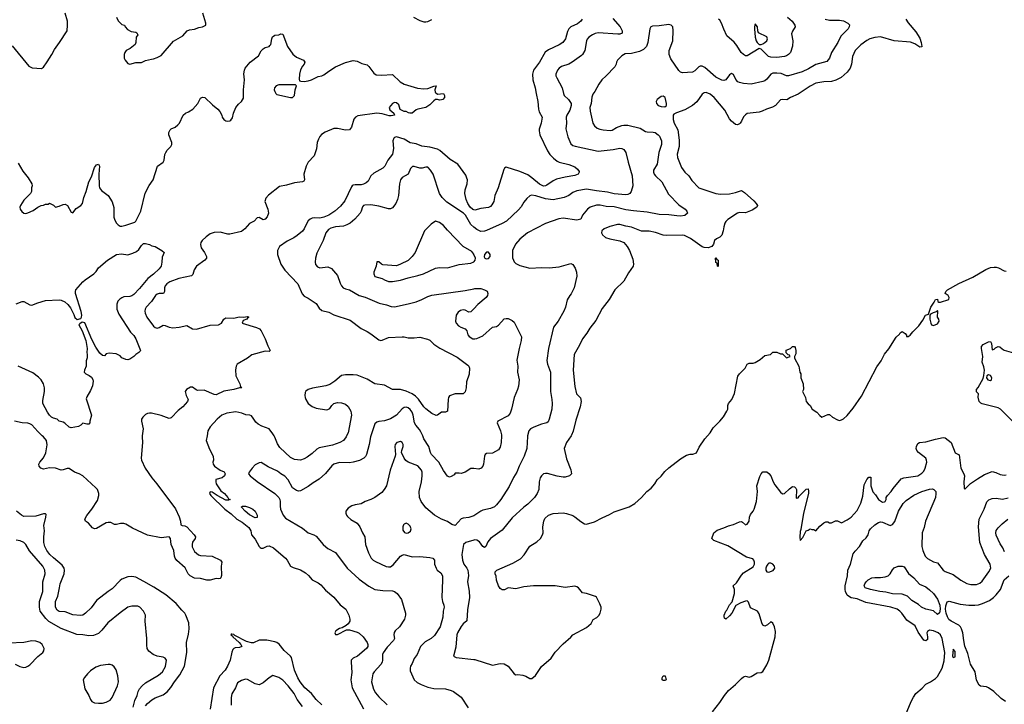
# Model space of a CAD drawing. Header units: inches. Extents: x 1678809 to 1859548, y 384609 to 522868.
# Tile 285 of 386: x 1785366 to 1795412, y 417260 to 424244. Entities that reach past the tile are written whole.
import ezdxf

# ---------------------------------------------------------------- set-up
doc = ezdxf.new("R2010")
doc.units = ezdxf.units.IN
doc.header["$MEASUREMENT"] = 0
for name, color, linetype in [('B7481', 7, 'Continuous'), ('B7482', 7, 'Continuous'), ('B7491', 7, 'Continuous'), ('B7492', 7, 'Continuous')]:
    doc.layers.add(name, color=color, linetype=linetype)

msp = doc.modelspace()

# ---------------------------------------------------------------- linework, layer by layer
at = {"layer": 'B7481', "color": 5}
for points, elevation in [([(1786616, 420000), (1786615, 419990), (1786619, 419930), (1786607, 419770), (1786610, 419750), (1786646, 419670), (1786716, 419570), (1786767, 419510), (1786955, 419255), (1786994, 419174), (1787007, 419130), (1787012, 419092), (1787023, 419083), (1787050, 419082), (1787071, 419071), (1787147, 418990), (1787159, 418970), (1787157, 418950), (1787130, 418915), (1787125, 418890), (1787127, 418867), (1787150, 418819), (1787190, 418785), (1787210, 418779), (1787330, 418770), (1787416, 418730), (1787427, 418710), (1787421, 418670), (1787426, 418574), (1787418, 418550), (1787410, 418542), (1787390, 418539), (1787370, 418544), (1787310, 418526), (1787275, 418525), (1787210, 418542), (1787150, 418548), (1787104, 418570), (1787085, 418590), (1787053, 418653), (1786970, 418727), (1786952, 418750), (1786944, 418770), (1786939, 418830), (1786912, 418892), (1786904, 418950), (1786890, 418967), (1786810, 418960), (1786670, 418986), (1786516, 419056), (1786450, 419099), (1786430, 419105), (1786395, 419105), (1786353, 419093), (1786333, 419093), (1786295, 419115), (1786270, 419115), (1786250, 419110), (1786150, 419055), (1786130, 419052), (1786110, 419061), (1786069, 419109), (1786037, 419130), (1786030, 419150), (1786050, 419187), (1786103, 419250), (1786159, 419341), (1786173, 419390), (1786172, 419412), (1786159, 419450), (1786143, 419470), (1786010, 419591), (1785973, 419613), (1785927, 419630), (1785870, 419665), (1785850, 419665), (1785810, 419651), (1785790, 419650), (1785730, 419670), (1785670, 419674), (1785610, 419659), (1785582, 419670), (1785566, 419690), (1785561, 419710), (1785570, 419730), (1785610, 419775), (1785633, 419827), (1785648, 419908), (1785640, 419950), (1785609, 419989), (1785597, 420000)], 280), ([(1787278, 420000), (1787269, 419950), (1787303, 419863), (1787340, 419790), (1787343, 419750), (1787338, 419730), (1787339, 419710), (1787354, 419690), (1787410, 419650), (1787452, 419632), (1787463, 419610), (1787457, 419590), (1787431, 419569), (1787368, 419552), (1787366, 419530), (1787372, 419510), (1787419, 419439), (1787455, 419410), (1787491, 419370), (1787497, 419357), (1787512, 419348), (1787498, 419342), (1787470, 419344), (1787382, 419390), (1787330, 419424), (1787310, 419428), (1787303, 419410), (1787317, 419390), (1787458, 419250), (1787523, 419203), (1787583, 419150), (1787637, 419117), (1787704, 419064), (1787723, 419030), (1787730, 418988), (1787770, 418945), (1787810, 418871), (1787821, 418861), (1787830, 418854), (1787850, 418854), (1787890, 418874), (1787910, 418877), (1787955, 418855), (1788078, 418750), (1788096, 418730), (1788128, 418670), (1788156, 418656), (1788230, 418633), (1788283, 418603), (1788313, 418573), (1788349, 418529), (1788410, 418501), (1788438, 418478), (1788486, 418426), (1788572, 418352), (1788636, 418276), (1788694, 418230), (1788726, 418170), (1788734, 418130), (1788733, 418107), (1788718, 418082), (1788697, 418063), (1788658, 418042), (1788630, 418033), (1788592, 418010), (1788583, 417990), (1788590, 417972), (1788610, 417971), (1788701, 418019), (1788730, 418021), (1788810, 417997), (1788830, 417985), (1788870, 417948), (1788912, 417890), (1788918, 417870), (1788917, 417850), (1788904, 417830), (1788814, 417750), (1788768, 417730), (1788749, 417711), (1788747, 417690), (1788754, 417586), (1788746, 417510), (1788760, 417430), (1788873, 417213)], 320), ([(1788950, 420000), (1788947, 419990), (1788932, 419910), (1788904, 419810), (1788893, 419787), (1788877, 419770), (1788834, 419746), (1788770, 419730), (1788730, 419725), (1788630, 419727), (1788570, 419711), (1788550, 419694), (1788486, 419614), (1788423, 419557), (1788361, 419519), (1788310, 419481), (1788230, 419437), (1788210, 419435), (1788190, 419440), (1788150, 419469), (1788107, 419550), (1788070, 419588), (1788030, 419610), (1787997, 419637), (1787902, 419682), (1787830, 419726), (1787810, 419724), (1787770, 419702), (1787737, 419670), (1787707, 419630), (1787702, 419610), (1787718, 419590), (1787790, 419532), (1787971, 419410), (1788009, 419369), (1788021, 419350), (1788025, 419330), (1788023, 419283), (1788027, 419250), (1788055, 419190), (1788079, 419159), (1788250, 419056), (1788308, 419010), (1788369, 418989), (1788390, 418974), (1788462, 418890), (1788490, 418865), (1788510, 418850), (1788590, 418810), (1788709, 418649), (1788830, 418538), (1788930, 418465), (1788990, 418432), (1789070, 418422), (1789170, 418417), (1789190, 418411), (1789218, 418390), (1789263, 418330), (1789304, 418190), (1789304, 418170), (1789292, 418128), (1789243, 418050), (1789196, 418010), (1789187, 417993), (1789184, 417970), (1789189, 417930), (1789181, 417910), (1789117, 417843), (1789074, 417786), (1789069, 417770), (1789068, 417710), (1789063, 417690), (1789050, 417668), (1788982, 417590), (1788969, 417570), (1788957, 417490), (1788975, 417415), (1788998, 417378), (1789030, 417338), (1789115, 417255)], 340), ([(1788702, 420000), (1788697, 419990), (1788669, 419951), (1788634, 419930), (1788557, 419903), (1788422, 419878), (1788397, 419863), (1788350, 419820), (1788299, 419781), (1788270, 419765), (1788230, 419751), (1788170, 419759), (1788130, 419778), (1788021, 419881), (1787998, 419918), (1787970, 419986), (1787962, 420000)], 320), ([(1790000, 419184), (1789950, 419166), (1789890, 419160), (1789870, 419153), (1789810, 419085), (1789774, 419094), (1789730, 419126), (1789670, 419150), (1789598, 419190), (1789510, 419266), (1789462, 419330), (1789444, 419370), (1789443, 419430), (1789466, 419530), (1789472, 419590), (1789471, 419630), (1789465, 419650), (1789430, 419694), (1789330, 419730), (1789307, 419747), (1789288, 419770), (1789263, 419830), (1789265, 419850), (1789280, 419890), (1789280, 419910), (1789270, 419930), (1789250, 419941), (1789215, 419930), (1789198, 419910), (1789194, 419890), (1789202, 419810), (1789198, 419790), (1789145, 419650), (1789110, 419490), (1789086, 419450), (1789060, 419420), (1788990, 419370), (1788950, 419350), (1788891, 419329), (1788850, 419306), (1788790, 419296), (1788756, 419284), (1788719, 419261), (1788694, 419230), (1788693, 419210), (1788699, 419190), (1788710, 419175), (1788744, 419144), (1788810, 419108), (1788838, 419070), (1788863, 419010), (1788887, 418970), (1788895, 418890), (1788924, 418804), (1788952, 418752), (1788972, 418732), (1788997, 418717), (1789105, 418665), (1789130, 418661), (1789150, 418664), (1789177, 418683), (1789253, 418770), (1789270, 418782), (1789290, 418787), (1789370, 418764), (1789450, 418768), (1789550, 418759), (1789582, 418750), (1789597, 418730), (1789599, 418690), (1789614, 418650), (1789626, 418630), (1789663, 418603), (1789680, 418570), (1789681, 418530), (1789672, 418350), (1789679, 418310), (1789693, 418273), (1789696, 418250), (1789686, 418210), (1789682, 418150), (1789656, 418050), (1789599, 417961), (1789565, 417930), (1789502, 417898), (1789457, 417850), (1789422, 417770), (1789391, 417729), (1789370, 417677), (1789353, 417650), (1789349, 417630), (1789350, 417602), (1789391, 417510), (1789423, 417483), (1789462, 417462), (1789530, 417436), (1789590, 417422), (1789710, 417418), (1789770, 417402), (1789792, 417392), (1789872, 417332), (1789943, 417223)], 360), ([(1790000, 419666), (1789990, 419667), (1789970, 419665), (1789910, 419629), (1789870, 419614), (1789850, 419619), (1789810, 419618), (1789798, 419602), (1789770, 419583), (1789750, 419579), (1789730, 419589), (1789690, 419647), (1789642, 419730), (1789568, 419810), (1789557, 419830), (1789540, 419890), (1789491, 419970), (1789478, 420000)], 340), ([(1786650, 417244), (1786670, 417270), (1786715, 417305), (1786750, 417325), (1786830, 417356), (1786870, 417389), (1786908, 417432), (1786945, 417490), (1787000, 417560), (1787048, 417650), (1787071, 417789), (1787067, 417890), (1787090, 417976), (1787097, 418030), (1787093, 418090), (1787063, 418170), (1787051, 418191), (1787019, 418219), (1786962, 418290), (1786857, 418377), (1786736, 418456), (1786633, 418513), (1786550, 418556), (1786510, 418565), (1786470, 418560), (1786410, 418536), (1786390, 418523), (1786310, 418438), (1786268, 418412), (1786150, 418320), (1786097, 418243), (1786039, 418190), (1786010, 418169), (1785985, 418165), (1785910, 418173), (1785830, 418202), (1785770, 418206), (1785750, 418220), (1785733, 418250), (1785730, 418290), (1785733, 418310), (1785756, 418364), (1785774, 418450), (1785778, 418490), (1785820, 418590), (1785825, 418630), (1785819, 418650), (1785798, 418678), (1785710, 418753), (1785674, 418790), (1785642, 418830), (1785622, 418870), (1785614, 418910), (1785614, 418970), (1785620, 419030), (1785614, 419086), (1785634, 419170), (1785635, 419195), (1785630, 419204), (1785610, 419204), (1785530, 419180), (1785410, 419176), (1785384, 419190), (1785333, 419230)], 320), ([(1786525, 417230), (1786541, 417299), (1786565, 417350), (1786576, 417390), (1786590, 417417), (1786617, 417450), (1786650, 417480), (1786783, 417557), (1786824, 417590), (1786855, 417645), (1786864, 417710), (1786850, 417731), (1786830, 417740), (1786770, 417753), (1786729, 417770), (1786683, 417803), (1786668, 417828), (1786662, 417862), (1786663, 417930), (1786647, 418110), (1786651, 418170), (1786630, 418210), (1786591, 418251), (1786570, 418260), (1786510, 418263), (1786471, 418250), (1786390, 418195), (1786264, 418090), (1786204, 418016), (1786170, 417984), (1786119, 417961), (1786070, 417959), (1786010, 417970), (1785950, 417973), (1785790, 418032), (1785665, 418105), (1785634, 418134), (1785576, 418210), (1785567, 418250), (1785567, 418310), (1785602, 418410), (1785604, 418510), (1785625, 418590), (1785622, 418630), (1785603, 418670), (1785465, 418825), (1785430, 418890), (1785409, 418910), (1785370, 418928), (1785330, 418936)], 340), ([(1790000, 418936), (1789917, 418910), (1789896, 418890), (1789878, 418790), (1789883, 418730), (1789898, 418690), (1789930, 418650), (1789940, 418630), (1789945, 418575), (1789934, 418510), (1789953, 418413), (1789957, 418350), (1789936, 418224), (1789927, 418113), (1789890, 418080), (1789870, 418055), (1789833, 417990), (1789828, 417970), (1789816, 417844), (1789791, 417751), (1789818, 417738), (1790000, 417718)], 380), ([(1788450, 417255), (1788390, 417310), (1788342, 417370), (1788275, 417430), (1788228, 417488), (1788203, 417530), (1788170, 417610), (1788138, 417738), (1788130, 417751), (1788066, 417810), (1788015, 417875), (1787991, 417891), (1787970, 417899), (1787887, 417913), (1787810, 417913), (1787753, 417887), (1787730, 417888), (1787682, 417902), (1787561, 417961), (1787550, 417972), (1787530, 417976), (1787524, 417976), (1787520, 417970), (1787538, 417958), (1787540, 417950), (1787604, 417890), (1787622, 417870), (1787631, 417850), (1787610, 417840), (1787564, 417836), (1787550, 417829), (1787541, 417819), (1787529, 417791), (1787514, 417710), (1787488, 417650), (1787462, 417610), (1787409, 417551), (1787344, 417430), (1787309, 417210)], 320), ([(1785321, 417670), (1785367, 417647), (1785410, 417635), (1785430, 417638), (1785450, 417649), (1785470, 417662), (1785551, 417749), (1785604, 417790), (1785613, 417807), (1785615, 417830), (1785607, 417850), (1785594, 417870), (1785572, 417890), (1785530, 417906), (1785490, 417908), (1785410, 417890), (1785257, 417883)], 360), ([(1788250, 417239), (1788198, 417310), (1788167, 417370), (1788104, 417450), (1788050, 417508), (1788010, 417534), (1787950, 417554), (1787910, 417532), (1787850, 417478), (1787810, 417460), (1787770, 417468), (1787690, 417512), (1787670, 417516), (1787630, 417504), (1787590, 417478), (1787569, 417430), (1787532, 417368), (1787524, 417330), (1787524, 417250)], 340)]:
    msp.add_lwpolyline(points, dxfattribs=dict(at, elevation=elevation))
for points, elevation in [([(1787770, 419164), (1787710, 419194), (1787666, 419230), (1787629, 419271), (1787630, 419274), (1787638, 419282), (1787670, 419282), (1787710, 419269), (1787745, 419250), (1787768, 419230), (1787780, 419210), (1787790, 419190), (1787790, 419166)], 320), ([(1789310, 419107), (1789290, 419099), (1789283, 419090), (1789275, 419070), (1789276, 419036), (1789293, 419013), (1789310, 419006), (1789330, 419009), (1789354, 419026), (1789361, 419050), (1789350, 419076), (1789330, 419098)], 380), ([(1786270, 417668), (1786190, 417656), (1786142, 417638), (1786090, 417601), (1786059, 417570), (1786026, 417534), (1786015, 417510), (1786030, 417418), (1786071, 417350), (1786088, 417308), (1786103, 417290), (1786130, 417276), (1786170, 417271), (1786210, 417271), (1786250, 417283), (1786290, 417303), (1786311, 417329), (1786364, 417450), (1786374, 417490), (1786366, 417550), (1786350, 417612), (1786330, 417641), (1786310, 417658), (1786290, 417666)], 360)]:
    msp.add_lwpolyline(points, close=True, dxfattribs=dict(at, elevation=elevation))
at = {"layer": 'B7482', "color": 5}
for points, elevation in [([(1785290, 423977), (1785459, 423770), (1785493, 423753), (1785590, 423745), (1785610, 423759), (1785647, 423813), (1785695, 423890), (1785720, 423940), (1785773, 424010), (1785849, 424131), (1785855, 424190), (1785854, 424230), (1785830, 424310)], 320), ([(1786354, 424270), (1786370, 424234), (1786410, 424194), (1786434, 424190), (1786442, 424170), (1786465, 424145), (1786505, 424125), (1786550, 424118), (1786562, 424110), (1786572, 424090), (1786553, 424067), (1786551, 424010), (1786545, 423990), (1786492, 423950), (1786452, 423930), (1786438, 423910), (1786431, 423890), (1786432, 423850), (1786442, 423830), (1786470, 423798), (1786490, 423791), (1786550, 423806), (1786610, 423807), (1786650, 423827), (1786710, 423843), (1786730, 423844), (1786770, 423857), (1786810, 423879), (1786936, 424024), (1787030, 424078), (1787075, 424130), (1787099, 424141), (1787150, 424146), (1787195, 424165), (1787230, 424171), (1787264, 424190), (1787264, 424210), (1787235, 424310)], 320), ([(1789384, 424270), (1789450, 424237), (1789490, 424224), (1789510, 424222), (1789530, 424226), (1789570, 424245)], 320), ([(1785350, 422779), (1785398, 422698), (1785452, 422630), (1785491, 422569), (1785492, 422550), (1785485, 422530), (1785485, 422490), (1785478, 422470), (1785410, 422403), (1785373, 422350), (1785368, 422330), (1785370, 422310), (1785387, 422287), (1785410, 422270), (1785430, 422268), (1785450, 422273), (1785502, 422298), (1785550, 422331), (1785586, 422350), (1785610, 422352), (1785630, 422362), (1785656, 422364), (1785670, 422372), (1785710, 422352), (1785730, 422332), (1785770, 422342), (1785810, 422359), (1785830, 422362), (1785853, 422350), (1785890, 422281), (1785910, 422275), (1785943, 422317), (1785990, 422350), (1786007, 422370), (1786020, 422430), (1786044, 422490), (1786072, 422590), (1786100, 422640), (1786130, 422738), (1786150, 422764), (1786170, 422770), (1786180, 422750), (1786174, 422670), (1786177, 422550), (1786182, 422530), (1786202, 422502), (1786270, 422450), (1786310, 422385), (1786327, 422327), (1786327, 422230), (1786332, 422210), (1786350, 422173), (1786370, 422150), (1786390, 422139), (1786410, 422137), (1786450, 422147), (1786540, 422180), (1786551, 422190), (1786601, 422290), (1786645, 422475), (1786687, 422553), (1786728, 422610), (1786771, 422749), (1786830, 422791), (1786840, 422810), (1786848, 422870), (1786856, 422890), (1786870, 422912), (1786907, 422950), (1786920, 422970), (1786918, 422990), (1786887, 423070), (1786887, 423093), (1786900, 423120), (1786910, 423131), (1786953, 423147), (1786981, 423170), (1786997, 423190), (1787033, 423270), (1787059, 423290), (1787090, 423303), (1787132, 423330), (1787183, 423390), (1787210, 423442), (1787230, 423454), (1787256, 423450), (1787334, 423374), (1787388, 423330), (1787407, 423307), (1787428, 423270), (1787433, 423250), (1787450, 423227), (1787470, 423213), (1787490, 423208), (1787510, 423211), (1787520, 423220), (1787536, 423244), (1787547, 423290), (1787572, 423348), (1787599, 423381), (1787630, 423408), (1787650, 423443), (1787650, 423530), (1787661, 423630), (1787652, 423692), (1787659, 423730), (1787668, 423750), (1787719, 423810), (1787803, 423877), (1787830, 423925), (1787850, 423948), (1787870, 423960), (1787910, 423970), (1787920, 423980), (1787930, 423991), (1787938, 424050), (1787946, 424070), (1787970, 424088), (1788010, 424090), (1788030, 424099), (1788050, 424096), (1788100, 423970), (1788154, 423894), (1788190, 423863), (1788263, 423830), (1788275, 423810), (1788267, 423790), (1788250, 423769), (1788230, 423733), (1788220, 423690), (1788216, 423636), (1788222, 423622), (1788236, 423616), (1788270, 423612), (1788310, 423619), (1788343, 423630), (1788410, 423665), (1788450, 423672), (1788470, 423680), (1788520, 423720), (1788590, 423763), (1788690, 423807), (1788770, 423828), (1788810, 423821), (1788857, 423797), (1788910, 423782), (1788930, 423767), (1788979, 423699), (1789002, 423682), (1789057, 423677), (1789170, 423684), (1789249, 423609), (1789290, 423585), (1789426, 423546), (1789490, 423540), (1789530, 423543), (1789590, 423566), (1789614, 423570), (1789603, 423530), (1789606, 423506), (1789630, 423485), (1789690, 423492), (1789702, 423470), (1789702, 423450), (1789682, 423430), (1789670, 423425), (1789650, 423423), (1789630, 423429), (1789610, 423429), (1789590, 423415), (1789550, 423375), (1789510, 423350), (1789430, 423333), (1789410, 423324), (1789370, 423292), (1789346, 423290), (1789333, 423293), (1789310, 423309), (1789289, 423309), (1789249, 423329), (1789236, 423376), (1789210, 423395), (1789190, 423399), (1789170, 423389), (1789136, 423350), (1789144, 423324), (1789185, 423290), (1789190, 423270), (1789157, 423263), (1789136, 423264), (1789065, 423285), (1789009, 423289), (1788817, 423263), (1788792, 423250), (1788776, 423230), (1788750, 423149), (1788730, 423122), (1788690, 423118), (1788610, 423133), (1788570, 423133), (1788483, 423097), (1788446, 423074), (1788427, 423053), (1788414, 423026), (1788403, 422990), (1788394, 422926), (1788370, 422856), (1788310, 422790), (1788290, 422750), (1788265, 422670), (1788273, 422610), (1788264, 422596), (1788251, 422589), (1788170, 422579), (1788090, 422555), (1788018, 422542), (1787906, 422454), (1787878, 422422), (1787869, 422391), (1787897, 422310), (1787904, 422270), (1787890, 422232), (1787870, 422210), (1787850, 422203), (1787810, 422226), (1787790, 422223), (1787757, 422190), (1787710, 422165), (1787665, 422110), (1787630, 422083), (1787510, 422055), (1787490, 422055), (1787410, 422077), (1787350, 422073), (1787310, 422060), (1787268, 422030), (1787227, 421990), (1787216, 421970), (1787212, 421950), (1787218, 421918), (1787252, 421870), (1787272, 421830), (1787272, 421810), (1787256, 421790), (1787170, 421730), (1787147, 421693), (1787134, 421646), (1787118, 421630), (1786990, 421604), (1786898, 421570), (1786866, 421550), (1786849, 421530), (1786844, 421510), (1786844, 421470), (1786833, 421450), (1786790, 421450), (1786770, 421445), (1786752, 421430), (1786710, 421368), (1786656, 421310), (1786646, 421290), (1786642, 421270), (1786646, 421250), (1786665, 421210), (1786730, 421117), (1786750, 421103), (1786770, 421096), (1786790, 421103), (1786830, 421129), (1786850, 421126), (1786890, 421106), (1786930, 421101), (1786993, 421107), (1787070, 421123), (1787129, 421089), (1787170, 421088), (1787310, 421128), (1787393, 421130), (1787424, 421150), (1787450, 421190), (1787470, 421203), (1787550, 421199), (1787607, 421213), (1787650, 421210), (1787690, 421216), (1787705, 421210), (1787695, 421205), (1787685, 421190), (1787646, 421174), (1787635, 421150), (1787784, 421104), (1787812, 421090), (1787829, 421070), (1787872, 420990), (1787897, 420917), (1787921, 420870), (1787910, 420861), (1787870, 420863), (1787734, 420826), (1787690, 420790), (1787586, 420730), (1787575, 420710), (1787567, 420673), (1787571, 420610), (1787611, 420530), (1787618, 420502), (1787614, 420494), (1787626, 420494), (1787633, 420487), (1787610, 420489), (1787550, 420471), (1787450, 420454), (1787370, 420416), (1787350, 420419), (1787250, 420465), (1787181, 420461), (1787167, 420467), (1787130, 420494), (1787110, 420497), (1787067, 420473), (1787056, 420450), (1787066, 420410), (1787086, 420370), (1787079, 420350), (1787030, 420294), (1786984, 420256), (1786910, 420182), (1786890, 420175), (1786810, 420206), (1786710, 420230), (1786690, 420230), (1786670, 420227), (1786650, 420218), (1786621, 420190), (1786610, 420170), (1786610, 420150), (1786626, 420070), (1786616, 420000)], 280), ([(1790000, 422304), (1789990, 422307), (1789964, 422330), (1789938, 422370), (1789920, 422410), (1789909, 422470), (1789913, 422507), (1789932, 422570), (1789934, 422610), (1789930, 422629), (1789917, 422657), (1789835, 422770), (1789759, 422819), (1789653, 422910), (1789630, 422923), (1789550, 422945), (1789470, 422954), (1789410, 422979), (1789350, 422989), (1789290, 423026), (1789210, 423049), (1789190, 423043), (1789184, 423036), (1789173, 423010), (1789181, 422930), (1789169, 422871), (1789122, 422810), (1789092, 422750), (1789072, 422730), (1788980, 422680), (1788950, 422650), (1788922, 422598), (1788901, 422579), (1788874, 422566), (1788850, 422560), (1788790, 422560), (1788770, 422557), (1788759, 422550), (1788750, 422540), (1788682, 422398), (1788638, 422342), (1788580, 422290), (1788519, 422250), (1788470, 422230), (1788430, 422221), (1788370, 422224), (1788350, 422220), (1788330, 422210), (1788310, 422191), (1788296, 422170), (1788270, 422110), (1788252, 422088), (1788198, 422042), (1788162, 422018), (1788096, 421984), (1788018, 421930), (1787995, 421890), (1787998, 421850), (1788032, 421750), (1788070, 421690), (1788204, 421550), (1788247, 421447), (1788270, 421423), (1788310, 421404), (1788390, 421350), (1788421, 421301), (1788450, 421277), (1788519, 421259), (1788570, 421233), (1788738, 421178), (1788850, 421094), (1788910, 421065), (1788950, 421039), (1789030, 420977), (1789050, 420972), (1789065, 420975), (1789130, 421002), (1789270, 421010), (1789290, 421010), (1789330, 421000), (1789390, 421000), (1789450, 421007), (1789526, 420986), (1789550, 420974), (1789593, 420933), (1789653, 420893), (1789830, 420800), (1789872, 420772), (1789940, 420720), (1789949, 420709), (1789955, 420690), (1789951, 420629), (1789924, 420550), (1789922, 420490), (1789911, 420449), (1789890, 420429), (1789810, 420426), (1789753, 420407), (1789741, 420390), (1789737, 420370), (1789730, 420249), (1789710, 420239), (1789670, 420239), (1789630, 420209), (1789614, 420206), (1789570, 420228), (1789510, 420275), (1789490, 420296), (1789434, 420374), (1789404, 420404), (1789370, 420428), (1789310, 420453), (1789250, 420472), (1789170, 420472), (1789090, 420515), (1788990, 420529), (1788910, 420577), (1788810, 420617), (1788770, 420622), (1788690, 420622), (1788650, 420615), (1788583, 420557), (1788530, 420521), (1788490, 420509), (1788354, 420486), (1788308, 420470), (1788286, 420454), (1788279, 420441), (1788275, 420410), (1788279, 420390), (1788285, 420370), (1788310, 420330), (1788350, 420297), (1788390, 420280), (1788496, 420264), (1788510, 420266), (1788530, 420279), (1788551, 420309), (1788572, 420328), (1788610, 420338), (1788650, 420336), (1788690, 420322), (1788718, 420298), (1788744, 420250), (1788750, 420210), (1788716, 420030), (1788702, 420000)], 320), ([(1790000, 422129), (1789970, 422155), (1789915, 422250), (1789893, 422270), (1789724, 422384), (1789675, 422430), (1789651, 422470), (1789585, 422670), (1789558, 422710), (1789535, 422735), (1789530, 422740), (1789510, 422740), (1789471, 422729), (1789450, 422730), (1789390, 422746), (1789375, 422745), (1789353, 422727), (1789329, 422670), (1789270, 422634), (1789252, 422610), (1789241, 422570), (1789230, 422450), (1789221, 422410), (1789205, 422370), (1789170, 422325), (1789150, 422314), (1789130, 422314), (1789030, 422342), (1788950, 422354), (1788887, 422353), (1788873, 422347), (1788865, 422335), (1788851, 422290), (1788839, 422270), (1788785, 422210), (1788738, 422170), (1788705, 422150), (1788670, 422137), (1788590, 422132), (1788542, 422118), (1788517, 422103), (1788489, 422070), (1788462, 421990), (1788397, 421863), (1788383, 421810), (1788381, 421770), (1788386, 421746), (1788404, 421724), (1788430, 421712), (1788510, 421722), (1788547, 421707), (1788610, 421636), (1788636, 421556), (1788649, 421529), (1788666, 421510), (1788690, 421498), (1788730, 421487), (1788830, 421430), (1788890, 421412), (1789033, 421353), (1789110, 421337), (1789158, 421318), (1789190, 421315), (1789330, 421345), (1789410, 421367), (1789470, 421390), (1789530, 421421), (1789570, 421434), (1789910, 421480), (1790000, 421499)], 340), ([(1790000, 421851), (1789978, 421878), (1789892, 421932), (1789730, 422097), (1789690, 422145), (1789650, 422174), (1789610, 422189), (1789563, 422157), (1789498, 422090), (1789401, 421870), (1789371, 421830), (1789331, 421789), (1789250, 421749), (1789210, 421734), (1789070, 421745), (1789058, 421750), (1789030, 421775), (1789010, 421775), (1789002, 421730), (1788981, 421670), (1788980, 421650), (1788990, 421626), (1789064, 421604), (1789090, 421589), (1789130, 421575), (1789170, 421572), (1789250, 421586), (1789330, 421612), (1789430, 421633), (1789485, 421650), (1789610, 421710), (1789650, 421715), (1789730, 421713), (1789850, 421747), (1789970, 421759), (1790000, 421774)], 360), ([(1785330, 421347), (1785390, 421370), (1785410, 421370), (1785470, 421334), (1785490, 421331), (1785550, 421355), (1785630, 421378), (1785770, 421385), (1785790, 421382), (1785827, 421367), (1785858, 421338), (1785884, 421304), (1785918, 421238), (1785930, 421207), (1785954, 421186), (1785990, 421197), (1785998, 421210), (1786000, 421230), (1785993, 421267), (1785935, 421450), (1785934, 421470), (1785939, 421490), (1786012, 421570), (1786034, 421590), (1786121, 421650), (1786146, 421674), (1786170, 421712), (1786262, 421790), (1786354, 421850), (1786405, 421855), (1786470, 421845), (1786519, 421861), (1786559, 421881), (1786581, 421899), (1786610, 421942), (1786630, 421960), (1786650, 421962), (1786692, 421950), (1786716, 421936), (1786748, 421930), (1786818, 421890), (1786839, 421870), (1786820, 421820), (1786818, 421770), (1786810, 421730), (1786790, 421703), (1786730, 421647), (1786675, 421605), (1786590, 421501), (1786530, 421441), (1786510, 421427), (1786490, 421420), (1786430, 421416), (1786410, 421408), (1786387, 421393), (1786368, 421372), (1786358, 421342), (1786356, 421290), (1786379, 421239), (1786498, 421058), (1786530, 421024), (1786551, 420990), (1786598, 420870), (1786597, 420863), (1786582, 420850), (1786551, 420829), (1786530, 420809), (1786490, 420782), (1786470, 420774), (1786450, 420777), (1786410, 420796), (1786390, 420815), (1786350, 420835), (1786279, 420841), (1786250, 420834), (1786230, 420815), (1786210, 420819), (1786183, 420843), (1786142, 420902), (1786101, 420981), (1786030, 421152), (1786003, 421157), (1785979, 421141), (1785971, 421130), (1786003, 421070), (1786041, 420970), (1786056, 420890), (1786051, 420850), (1786056, 420830), (1786055, 420795), (1786044, 420764), (1786045, 420710), (1786026, 420670), (1786025, 420650), (1786042, 420630), (1786075, 420615), (1786098, 420598), (1786114, 420574), (1786117, 420557), (1786110, 420508), (1786090, 420462), (1786050, 420398), (1786045, 420375), (1786098, 420210), (1786081, 420150), (1786082, 420130), (1786070, 420118), (1786050, 420118), (1786010, 420128), (1785991, 420109), (1785965, 420095), (1785890, 420079), (1785870, 420086), (1785828, 420128), (1785810, 420139), (1785770, 420147), (1785750, 420170), (1785710, 420180), (1785690, 420190), (1785670, 420210), (1785650, 420240), (1785604, 420330), (1785602, 420358), (1785618, 420450), (1785621, 420490), (1785610, 420530), (1785585, 420570), (1785557, 420597), (1785501, 420641), (1785350, 420710)], 260), ([(1790000, 421296), (1789970, 421263), (1789950, 421260), (1789910, 421281), (1789890, 421285), (1789864, 421276), (1789841, 421259), (1789821, 421230), (1789812, 421170), (1789819, 421150), (1789842, 421122), (1789866, 421106), (1789910, 421090), (1789929, 421070), (1789940, 421030), (1789952, 421012), (1789990, 420989), (1790000, 420988)], 340), ([(1787962, 420000), (1787950, 420020), (1787911, 420070), (1787837, 420097), (1787798, 420118), (1787777, 420137), (1787750, 420180), (1787730, 420203), (1787713, 420210), (1787673, 420213), (1787633, 420230), (1787570, 420243), (1787478, 420230), (1787429, 420210), (1787380, 420170), (1787308, 420090), (1787287, 420050), (1787278, 420000)], 320), ([(1789478, 420000), (1789460, 420040), (1789445, 420065), (1789407, 420107), (1789393, 420130), (1789380, 420210), (1789370, 420239), (1789350, 420267), (1789330, 420283), (1789310, 420291), (1789290, 420288), (1789270, 420275), (1789210, 420211), (1789150, 420174), (1789090, 420153), (1789030, 420146), (1789010, 420138), (1788990, 420121), (1788950, 420000)], 340), ([(1785597, 420000), (1785550, 420044), (1785490, 420110), (1785470, 420123), (1785450, 420129), (1785390, 420133), (1785314, 420150)], 280)]:
    msp.add_lwpolyline(points, dxfattribs=dict(at, elevation=elevation))
at = {"layer": 'B7482', "color": 5, "elevation": 280}
msp.add_lwpolyline([(1788180, 423580), (1788010, 423579), (1787982, 423570), (1787966, 423550), (1787964, 423530), (1787970, 423511), (1787981, 423490), (1787990, 423482), (1788130, 423450), (1788150, 423451), (1788170, 423472), (1788176, 423530), (1788189, 423570)], close=True, dxfattribs=at)
at = {"layer": 'B7491', "color": 5}
for points, elevation in [([(1790000, 417718), (1790010, 417716), (1790190, 417661), (1790270, 417675), (1790310, 417674), (1790351, 417651), (1790410, 417572), (1790430, 417560), (1790450, 417564), (1790499, 417559), (1790530, 417548), (1790570, 417525), (1790590, 417525), (1790630, 417553), (1790690, 417645), (1790790, 417730), (1790830, 417793), (1790910, 417878), (1790990, 417945), (1791011, 417969), (1791150, 418044), (1791196, 418084), (1791216, 418124), (1791254, 418146), (1791275, 418165), (1791288, 418190), (1791298, 418230), (1791298, 418250), (1791286, 418286), (1791252, 418352), (1791240, 418360), (1791151, 418391), (1791110, 418397), (1791068, 418450), (1791050, 418460), (1791030, 418465), (1790930, 418452), (1790829, 418469), (1790610, 418470), (1790510, 418457), (1790430, 418439), (1790350, 418449), (1790311, 418429), (1790290, 418429), (1790270, 418442), (1790250, 418469), (1790230, 418528), (1790226, 418566), (1790217, 418590), (1790219, 418610), (1790234, 418630), (1790399, 418701), (1790476, 418744), (1790514, 418786), (1790570, 418875), (1790642, 418918), (1790680, 418950), (1790702, 418990), (1790706, 419010), (1790704, 419070), (1790713, 419127), (1790725, 419155), (1790760, 419190), (1790810, 419206), (1790912, 419212), (1790946, 419206), (1791010, 419185), (1791030, 419173), (1791090, 419124), (1791130, 419103), (1791150, 419099), (1791230, 419122), (1791310, 419164), (1791385, 419195), (1791430, 419224), (1791584, 419276), (1791643, 419310), (1791710, 419370), (1791765, 419430), (1791810, 419466), (1791846, 419510), (1791869, 419551), (1791912, 419588), (1791950, 419636), (1791990, 419671), (1792110, 419765), (1792170, 419803), (1792208, 419812), (1792233, 419813), (1792270, 419827), (1792298, 419882), (1792356, 419970), (1792383, 420000)], 380), ([(1790992, 420000), (1790944, 419930), (1790923, 419870), (1790945, 419765), (1790988, 419652), (1790995, 419610), (1790975, 419590), (1790930, 419576), (1790910, 419576), (1790850, 419586), (1790750, 419615), (1790730, 419616), (1790710, 419610), (1790689, 419591), (1790677, 419570), (1790667, 419530), (1790662, 419450), (1790646, 419410), (1790618, 419370), (1790550, 419301), (1790510, 419273), (1790390, 419164), (1790290, 419037), (1790170, 418951), (1790144, 418916), (1790123, 418870), (1790110, 418859), (1790092, 418870), (1790058, 418918), (1790030, 418935), (1790010, 418939), (1790000, 418936)], 380), ([(1790548, 420000), (1790547, 419993), (1790539, 419870), (1790513, 419790), (1790464, 419690), (1790440, 419630), (1790406, 419574), (1790359, 419481), (1790275, 419350), (1790230, 419294), (1790210, 419276), (1790170, 419257), (1790090, 419240), (1790070, 419231), (1790011, 419189), (1790000, 419184)], 360), ([(1790281, 420000), (1790280, 419930), (1790270, 419885), (1790250, 419856), (1790190, 419822), (1790130, 419819), (1790116, 419810), (1790108, 419790), (1790097, 419710), (1790091, 419690), (1790074, 419670), (1790050, 419658), (1790000, 419666)], 340), ([(1792436, 417184), (1792510, 417277), (1792556, 417350), (1792598, 417402), (1792670, 417462), (1792730, 417525), (1792750, 417542), (1792770, 417546), (1792810, 417538), (1792830, 417544), (1792890, 417580), (1792930, 417586), (1792950, 417595), (1792990, 417662), (1793008, 417710), (1793075, 417950), (1793077, 418003), (1793067, 418050), (1793050, 418089), (1793038, 418098), (1793030, 418102), (1792996, 418070), (1792970, 418057), (1792950, 418069), (1792938, 418090), (1792910, 418182), (1792893, 418210), (1792824, 418244), (1792801, 418301), (1792790, 418315), (1792770, 418313), (1792724, 418296), (1792672, 418268), (1792631, 418190), (1792610, 418162), (1792570, 418129), (1792559, 418139), (1792554, 418154), (1792555, 418170), (1792570, 418210), (1792580, 418220), (1792610, 418276), (1792634, 418306), (1792660, 418390), (1792660, 418430), (1792645, 418470), (1792681, 418499), (1792730, 418578), (1792750, 418602), (1792850, 418662), (1792862, 418690), (1792862, 418710), (1792858, 418730), (1792845, 418745), (1792781, 418761), (1792590, 418876), (1792449, 418930), (1792429, 418950), (1792449, 419011), (1792482, 419038), (1792550, 419059), (1792598, 419082), (1792650, 419094), (1792710, 419123), (1792730, 419125), (1792740, 419120), (1792770, 419092), (1792790, 419098), (1792809, 419130), (1792812, 419168), (1792822, 419198), (1792849, 419230), (1792859, 419250), (1792884, 419330), (1792895, 419430), (1792887, 419490), (1792917, 419583), (1792930, 419611), (1792950, 419633), (1792990, 419632), (1793010, 419615), (1793030, 419590), (1793053, 419530), (1793070, 419499), (1793130, 419423), (1793150, 419408), (1793170, 419411), (1793220, 419460), (1793250, 419481), (1793270, 419479), (1793285, 419465), (1793291, 419450), (1793293, 419427), (1793288, 419388), (1793290, 419362), (1793310, 419367), (1793318, 419382), (1793390, 419455), (1793410, 419459), (1793415, 419435), (1793414, 419410), (1793363, 419210), (1793337, 419043), (1793330, 419024), (1793326, 418966), (1793330, 418932), (1793358, 418962), (1793390, 419031), (1793410, 419036), (1793430, 419051), (1793450, 419042), (1793470, 419045), (1793490, 419031), (1793530, 419078), (1793570, 419111), (1793590, 419122), (1793610, 419122), (1793630, 419112), (1793650, 419112), (1793690, 419131), (1793710, 419131), (1793750, 419112), (1793810, 419142), (1793850, 419171), (1793910, 419238), (1793950, 419311), (1793970, 419385), (1793981, 419499), (1794008, 419552), (1794030, 419578), (1794050, 419576), (1794051, 419571), (1794051, 419490), (1794070, 419429), (1794098, 419398), (1794130, 419348), (1794170, 419321), (1794190, 419325), (1794195, 419330), (1794208, 419350), (1794208, 419370), (1794219, 419390), (1794257, 419430), (1794278, 419462), (1794359, 419561), (1794388, 419572), (1794530, 419592), (1794570, 419617), (1794590, 419640), (1794606, 419670), (1794623, 419730), (1794620, 419750), (1794610, 419770), (1794537, 419830), (1794520, 419850), (1794514, 419870), (1794515, 419890), (1794530, 419922), (1794548, 419932), (1794610, 419937), (1794710, 419965), (1794790, 419981), (1794810, 419977), (1794870, 419930), (1794910, 419826), (1794950, 419805), (1794968, 419670), (1795000, 419610), (1795006, 419590), (1794999, 419530), (1795004, 419464), (1795010, 419454), (1795067, 419513), (1795138, 419562), (1795210, 419604), (1795290, 419635), (1795326, 419626), (1795370, 419605), (1795410, 419599), (1795430, 419601)], 360), ([(1794346, 417010), (1794463, 417290), (1794487, 417333), (1794511, 417370), (1794574, 417426), (1794610, 417467), (1794658, 417490), (1794710, 417525), (1794730, 417545), (1794777, 417630), (1794797, 417703), (1794804, 417790), (1794779, 417930), (1794760, 417970), (1794738, 417990), (1794690, 418009), (1794650, 418015), (1794630, 418004), (1794621, 417990), (1794630, 417950), (1794630, 417922), (1794610, 417909), (1794590, 417915), (1794535, 417995), (1794502, 418062), (1794417, 418117), (1794366, 418190), (1794347, 418210), (1794318, 418230), (1794256, 418250), (1793999, 418299), (1793910, 418335), (1793850, 418346), (1793822, 418362), (1793810, 418375), (1793793, 418410), (1793789, 418430), (1793790, 418470), (1793811, 418570), (1793816, 418630), (1793842, 418690), (1793870, 418796), (1793890, 418824), (1793935, 418870), (1793970, 418928), (1794003, 418957), (1794023, 418990), (1794033, 419030), (1794046, 419050), (1794090, 419091), (1794130, 419114), (1794150, 419121), (1794170, 419119), (1794246, 419086), (1794270, 419093), (1794294, 419126), (1794331, 419230), (1794380, 419310), (1794410, 419341), (1794490, 419393), (1794570, 419430), (1794650, 419455), (1794678, 419458), (1794692, 419452), (1794712, 419430), (1794715, 419410), (1794710, 419370), (1794609, 419130), (1794595, 419065), (1794575, 419010), (1794571, 418871), (1794580, 418830), (1794606, 418770), (1794630, 418746), (1794690, 418714), (1794730, 418702), (1794789, 418629), (1794810, 418614), (1794890, 418584), (1794968, 418528), (1795030, 418493), (1795070, 418483), (1795130, 418481), (1795163, 418497), (1795185, 418515), (1795255, 418610), (1795275, 418650), (1795268, 418690), (1795211, 418790), (1795163, 418910), (1795149, 419070), (1795157, 419150), (1795206, 419250), (1795234, 419326), (1795254, 419346), (1795290, 419360), (1795330, 419362), (1795394, 419354), (1795450, 419365)], 340), ([(1795414, 418814), (1795397, 418857), (1795370, 418898), (1795330, 418984), (1795325, 419010), (1795330, 419035), (1795350, 419062), (1795390, 419102), (1795447, 419150)], 320), ([(1795424, 417290), (1795380, 417320), (1795305, 417390), (1795251, 417430), (1795230, 417439), (1795170, 417444), (1795155, 417455), (1795127, 417507), (1795114, 417590), (1795068, 417670), (1795039, 417779), (1795010, 417853), (1794998, 417910), (1794990, 417990), (1794977, 418030), (1794965, 418050), (1794947, 418067), (1794870, 418107), (1794847, 418127), (1794832, 418152), (1794819, 418190), (1794813, 418230), (1794815, 418265), (1794830, 418306), (1794850, 418314), (1794963, 418283), (1795050, 418271), (1795110, 418271), (1795150, 418276), (1795190, 418288), (1795260, 418320), (1795303, 418350), (1795330, 418377), (1795372, 418430), (1795410, 418530), (1795460, 418570)], 320)]:
    msp.add_lwpolyline(points, dxfattribs=dict(at, elevation=elevation))
for points, elevation in [([(1793030, 418700), (1793010, 418699), (1793000, 418690), (1792985, 418670), (1792980, 418650), (1792980, 418630), (1792988, 418610), (1793010, 418609), (1793054, 418626), (1793071, 418649), (1793067, 418670), (1793049, 418690)], 360), ([(1794730, 418175), (1794690, 418214), (1794610, 418231), (1794568, 418250), (1794537, 418277), (1794470, 418320), (1794425, 418365), (1794370, 418384), (1794270, 418388), (1794205, 418405), (1794142, 418410), (1794048, 418430), (1793994, 418450), (1793984, 418470), (1793989, 418490), (1794002, 418510), (1794024, 418530), (1794062, 418550), (1794090, 418555), (1794150, 418555), (1794198, 418562), (1794228, 418572), (1794248, 418592), (1794270, 418633), (1794290, 418653), (1794330, 418668), (1794371, 418670), (1794390, 418661), (1794436, 418596), (1794488, 418550), (1794547, 418487), (1794610, 418458), (1794650, 418429), (1794691, 418391), (1794732, 418332), (1794756, 418270), (1794757, 418230), (1794750, 418193)], 320), ([(1794890, 417822), (1794883, 417750), (1794890, 417738), (1794910, 417746), (1794910, 417798)], 340), ([(1791950, 417502), (1791930, 417504), (1791922, 417510), (1791922, 417530), (1791930, 417552), (1791951, 417551), (1791962, 417510)], 360)]:
    msp.add_lwpolyline(points, close=True, dxfattribs=dict(at, elevation=elevation))
at = {"layer": 'B7492', "color": 5}
for points, elevation in [([(1791418, 424258), (1791492, 424170), (1791514, 424130), (1791513, 424107), (1791490, 424097), (1791470, 424096), (1791270, 424110), (1791237, 424103), (1791210, 424090), (1791173, 424067), (1791155, 424045), (1791148, 424030), (1791131, 423930), (1791110, 423890), (1791100, 423880), (1791004, 423810), (1790970, 423792), (1790895, 423765), (1790870, 423750), (1790854, 423730), (1790838, 423690), (1790838, 423670), (1790845, 423650), (1790900, 423550), (1790914, 423490), (1790923, 423470), (1790965, 423430), (1790992, 423390), (1790993, 423370), (1790978, 423322), (1790949, 423270), (1790943, 423250), (1790945, 423190), (1790940, 423130), (1790959, 423050), (1790990, 422979), (1791010, 422962), (1791034, 422954), (1791270, 422904), (1791420, 422920), (1791490, 422933), (1791510, 422930), (1791530, 422919), (1791552, 422890), (1791575, 422790), (1791616, 422650), (1791622, 422550), (1791604, 422490), (1791591, 422470), (1791570, 422461), (1791550, 422459), (1791432, 422468), (1791365, 422485), (1791250, 422498), (1791150, 422516), (1791050, 422500), (1791010, 422483), (1790970, 422452), (1790921, 422430), (1790810, 422405), (1790730, 422416), (1790632, 422448), (1790587, 422453), (1790570, 422447), (1790539, 422421), (1790510, 422383), (1790484, 422336), (1790457, 422303), (1790334, 422190), (1790290, 422165), (1790130, 422094), (1790110, 422087), (1790070, 422084), (1790030, 422103), (1790000, 422129)], 340), ([(1791104, 424250), (1791090, 424230), (1791057, 424203), (1790990, 424170), (1790969, 424150), (1790955, 424125), (1790934, 424050), (1790907, 424010), (1790870, 423986), (1790762, 423938), (1790728, 423912), (1790670, 423810), (1790609, 423730), (1790600, 423690), (1790603, 423630), (1790626, 423550), (1790635, 423490), (1790653, 423410), (1790658, 423330), (1790665, 423305), (1790696, 423250), (1790688, 423190), (1790668, 423128), (1790666, 423110), (1790674, 423070), (1790750, 422908), (1790775, 422870), (1790812, 422830), (1790850, 422800), (1790870, 422790), (1790970, 422767), (1791030, 422743), (1791058, 422718), (1791074, 422694), (1791076, 422690), (1791064, 422670), (1791030, 422654), (1790930, 422639), (1790843, 422617), (1790810, 422602), (1790744, 422556), (1790730, 422549), (1790710, 422547), (1790670, 422566), (1790592, 422632), (1790550, 422660), (1790470, 422696), (1790330, 422740), (1790312, 422728), (1790305, 422715), (1790249, 422530), (1790215, 422450), (1790203, 422390), (1790184, 422356), (1790170, 422339), (1790150, 422328), (1790070, 422318), (1790010, 422300), (1790000, 422304)], 320), ([(1793586, 424250), (1793630, 424238), (1793730, 424239), (1793770, 424232), (1793815, 424210), (1793832, 424192), (1793830, 424170), (1793819, 424150), (1793743, 424077), (1793714, 424010), (1793649, 423910), (1793629, 423850), (1793601, 423819), (1793490, 423786), (1793416, 423744), (1793350, 423712), (1793210, 423673), (1793190, 423671), (1793134, 423694), (1793090, 423700), (1793050, 423698), (1793030, 423690), (1792990, 423638), (1792970, 423622), (1792950, 423613), (1792830, 423588), (1792750, 423593), (1792710, 423602), (1792693, 423610), (1792674, 423634), (1792650, 423685), (1792630, 423695), (1792610, 423681), (1792570, 423630), (1792550, 423624), (1792530, 423628), (1792470, 423658), (1792355, 423755), (1792330, 423770), (1792310, 423771), (1792296, 423764), (1792256, 423724), (1792230, 423710), (1792130, 423701), (1792110, 423709), (1792090, 423727), (1792010, 423845), (1791994, 423890), (1791993, 423930), (1792029, 424030), (1792035, 424135), (1792030, 424173), (1792013, 424190), (1791990, 424195), (1791890, 424181), (1791822, 424178), (1791807, 424173), (1791796, 424150), (1791775, 424010), (1791761, 423970), (1791730, 423940), (1791690, 423920), (1791610, 423900), (1791543, 423897), (1791510, 423877), (1791467, 423830), (1791455, 423810), (1791451, 423790), (1791438, 423762), (1791350, 423670), (1791306, 423630), (1791275, 423585), (1791236, 423510), (1791214, 423486), (1791205, 423455), (1791197, 423390), (1791185, 423350), (1791186, 423310), (1791213, 423190), (1791230, 423163), (1791259, 423139), (1791286, 423126), (1791319, 423119), (1791390, 423113), (1791410, 423118), (1791457, 423143), (1791510, 423164), (1791530, 423169), (1791570, 423168), (1791697, 423137), (1791750, 423104), (1791770, 423099), (1791830, 423097), (1791850, 423092), (1791882, 423070), (1791895, 423055), (1791913, 423010), (1791915, 422970), (1791889, 422890), (1791869, 422771), (1791834, 422710), (1791833, 422690), (1791840, 422670), (1791852, 422650), (1791917, 422590), (1791985, 422465), (1792090, 422356), (1792157, 422310), (1792174, 422290), (1792179, 422270), (1792153, 422247), (1792110, 422241), (1792070, 422242), (1791990, 422253), (1791890, 422256), (1791770, 422282), (1791630, 422293), (1791550, 422305), (1791430, 422336), (1791350, 422337), (1791290, 422351), (1791250, 422353), (1791186, 422330), (1791159, 422310), (1791110, 422250), (1791090, 422208), (1791050, 422198), (1790910, 422219), (1790868, 422212), (1790730, 422166), (1790549, 422071), (1790470, 422004), (1790425, 421955), (1790396, 421890), (1790395, 421815), (1790403, 421790), (1790413, 421773), (1790430, 421757), (1790470, 421735), (1790570, 421708), (1790690, 421716), (1790770, 421714), (1790870, 421722), (1790990, 421757), (1791010, 421746), (1791034, 421710), (1791047, 421670), (1791051, 421629), (1791025, 421510), (1790994, 421446), (1790979, 421430), (1790953, 421387), (1790935, 421310), (1790919, 421270), (1790860, 421170), (1790813, 421107), (1790760, 420890), (1790746, 420766), (1790752, 420730), (1790781, 420650), (1790783, 420450), (1790797, 420370), (1790799, 420330), (1790796, 420270), (1790770, 420170), (1790757, 420143), (1790743, 420130), (1790690, 420117), (1790611, 420089), (1790578, 420070), (1790560, 420050), (1790548, 420000)], 360), ([(1794407, 424250), (1794430, 424213), (1794510, 424119), (1794550, 424055), (1794565, 424010), (1794571, 423969), (1794570, 423966), (1794550, 423963), (1794499, 423999), (1794455, 424015), (1794290, 424027), (1794150, 424068), (1794090, 424063), (1794040, 424050), (1794010, 424033), (1793950, 423986), (1793890, 423930), (1793863, 423870), (1793852, 423790), (1793839, 423750), (1793808, 423710), (1793747, 423653), (1793694, 423626), (1793650, 423613), (1793570, 423609), (1793490, 423598), (1793430, 423565), (1793310, 423486), (1793230, 423451), (1793195, 423425), (1793150, 423430), (1793130, 423426), (1793077, 423370), (1793048, 423352), (1792987, 423333), (1792942, 423310), (1792910, 423300), (1792790, 423288), (1792770, 423275), (1792750, 423253), (1792732, 423208), (1792718, 423190), (1792710, 423181), (1792690, 423173), (1792670, 423174), (1792630, 423208), (1792610, 423233), (1792560, 423320), (1792453, 423450), (1792410, 423485), (1792370, 423500), (1792350, 423497), (1792330, 423483), (1792275, 423405), (1792232, 423368), (1792154, 423326), (1792066, 423294), (1792041, 423279), (1792035, 423270), (1792032, 423250), (1792035, 423225), (1792045, 423190), (1792080, 423120), (1792095, 423015), (1792095, 422950), (1792073, 422873), (1792079, 422839), (1792117, 422737), (1792153, 422690), (1792192, 422652), (1792223, 422603), (1792297, 422530), (1792470, 422471), (1792517, 422463), (1792610, 422469), (1792670, 422481), (1792730, 422501), (1792762, 422482), (1792857, 422397), (1792882, 422370), (1792894, 422350), (1792888, 422332), (1792838, 422302), (1792790, 422281), (1792770, 422275), (1792710, 422276), (1792690, 422270), (1792590, 422207), (1792570, 422187), (1792561, 422170), (1792549, 422131), (1792545, 422090), (1792530, 422047), (1792510, 422027), (1792477, 422010), (1792456, 421990), (1792445, 421955), (1792428, 421932), (1792390, 421918), (1792350, 421919), (1792330, 421928), (1792212, 422012), (1792150, 422042), (1792130, 422046), (1791970, 422041), (1791930, 422047), (1791853, 422073), (1791790, 422088), (1791710, 422086), (1791610, 422129), (1791550, 422137), (1791490, 422154), (1791465, 422155), (1791386, 422134), (1791330, 422110), (1791305, 422090), (1791302, 422070), (1791312, 422050), (1791343, 422023), (1791387, 422007), (1791490, 421989), (1791530, 421970), (1791563, 421930), (1791588, 421890), (1791622, 421802), (1791630, 421750), (1791627, 421730), (1791577, 421663), (1791530, 421576), (1791438, 421490), (1791379, 421390), (1791310, 421297), (1791245, 421175), (1791183, 421097), (1791153, 421047), (1791110, 420990), (1791077, 420923), (1791024, 420830), (1791014, 420670), (1791030, 420502), (1791048, 420428), (1791087, 420387), (1791094, 420350), (1791085, 420295), (1791041, 420159), (1791014, 420046), (1790995, 420005), (1790992, 420000)], 380), ([(1793199, 424270), (1793247, 424230), (1793274, 424190), (1793278, 424170), (1793250, 424127), (1793241, 424099), (1793254, 424030), (1793250, 423974), (1793230, 423910), (1793210, 423888), (1793190, 423875), (1793170, 423870), (1793090, 423859), (1793030, 423861), (1793007, 423870), (1792930, 423942), (1792910, 423949), (1792790, 423874), (1792770, 423877), (1792750, 423888), (1792726, 423910), (1792682, 423982), (1792655, 424015), (1792580, 424080), (1792549, 424149), (1792528, 424210), (1792510, 424238), (1792496, 424250)], 340), ([(1790000, 421774), (1790004, 421776), (1790015, 421790), (1790016, 421810), (1790000, 421850), (1790000, 421851)], 360), ([(1792383, 420000), (1792410, 420030), (1792441, 420079), (1792510, 420150), (1792546, 420194), (1792580, 420250), (1792590, 420270), (1792592, 420308), (1792599, 420330), (1792631, 420369), (1792658, 420430), (1792694, 420606), (1792709, 420630), (1792769, 420690), (1792790, 420731), (1792810, 420741), (1792850, 420739), (1792870, 420747), (1792921, 420779), (1792970, 420818), (1793026, 420830), (1793050, 420854), (1793090, 420854), (1793130, 420834), (1793150, 420834), (1793190, 420794), (1793216, 420804), (1793226, 420810), (1793222, 420822), (1793207, 420827), (1793187, 420847), (1793187, 420873), (1793230, 420891), (1793250, 420911), (1793271, 420911), (1793279, 420899), (1793285, 420870), (1793284, 420836), (1793272, 420810), (1793272, 420790), (1793316, 420710), (1793327, 420650), (1793335, 420630), (1793337, 420590), (1793359, 420530), (1793362, 420470), (1793354, 420450), (1793385, 420390), (1793391, 420350), (1793410, 420325), (1793431, 420310), (1793452, 420270), (1793501, 420241), (1793530, 420206), (1793550, 420191), (1793610, 420216), (1793630, 420215), (1793658, 420190), (1793710, 420161), (1793730, 420154), (1793750, 420161), (1793770, 420171), (1793810, 420207), (1793870, 420282), (1793955, 420405), (1794110, 420703), (1794155, 420765), (1794190, 420833), (1794233, 420887), (1794310, 421006), (1794343, 421037), (1794350, 421051), (1794370, 421062), (1794402, 421042), (1794414, 421026), (1794414, 421014), (1794430, 421012), (1794453, 421027), (1794479, 421061), (1794539, 421121), (1794582, 421178), (1794609, 421230), (1794639, 421241), (1794661, 421310), (1794698, 421362), (1794710, 421391), (1794730, 421394), (1794734, 421370), (1794744, 421364), (1794761, 421361), (1794846, 421390), (1794848, 421410), (1794838, 421430), (1794809, 421450), (1794814, 421470), (1794833, 421490), (1794947, 421553), (1795090, 421616), (1795223, 421697), (1795270, 421715), (1795310, 421721), (1795330, 421719), (1795353, 421713), (1795410, 421681), (1795430, 421680)], 380), ([(1790000, 421499), (1790010, 421501), (1790070, 421502), (1790110, 421490), (1790135, 421475), (1790144, 421450), (1790140, 421430), (1790126, 421410), (1790040, 421340), (1790000, 421296)], 340), ([(1790000, 420988), (1790010, 420987), (1790030, 420991), (1790090, 421018), (1790190, 421107), (1790230, 421116), (1790251, 421129), (1790310, 421191), (1790330, 421196), (1790350, 421195), (1790390, 421177), (1790410, 421159), (1790485, 421010), (1790483, 420970), (1790461, 420890), (1790439, 420770), (1790449, 420710), (1790446, 420650), (1790461, 420570), (1790454, 420506), (1790445, 420470), (1790410, 420390), (1790384, 420270), (1790369, 420231), (1790350, 420204), (1790244, 420150), (1790239, 420130), (1790273, 420050), (1790281, 420010), (1790281, 420000)], 340), ([(1795501, 420141), (1795374, 420270), (1795350, 420283), (1795187, 420327), (1795173, 420333), (1795157, 420350), (1795147, 420393), (1795149, 420429), (1795129, 420449), (1795127, 420470), (1795147, 420493), (1795196, 420584), (1795205, 420615), (1795210, 420670), (1795204, 420704), (1795188, 420750), (1795193, 420810), (1795179, 420890), (1795180, 420910), (1795196, 420930), (1795250, 420957), (1795270, 420963), (1795281, 420941), (1795290, 420878), (1795310, 420882), (1795323, 420897), (1795350, 420912), (1795368, 420908), (1795390, 420885), (1795410, 420873), (1795530, 420840)], 360)]:
    msp.add_lwpolyline(points, dxfattribs=dict(at, elevation=elevation))
for points, elevation in [([(1792870, 424202), (1792862, 424170), (1792863, 424150), (1792870, 424065), (1792881, 424030), (1792890, 424010), (1792910, 423991), (1792930, 423991), (1792950, 423999), (1792969, 424010), (1792989, 424030), (1792995, 424050), (1792989, 424070), (1792905, 424110), (1792897, 424130), (1792893, 424173)], 340), ([(1791930, 423465), (1791910, 423461), (1791871, 423430), (1791861, 423410), (1791863, 423390), (1791881, 423370), (1791910, 423357), (1791950, 423354), (1791966, 423370), (1791967, 423390), (1791952, 423450)], 380), ([(1790130, 421871), (1790110, 421850), (1790105, 421825), (1790113, 421813), (1790126, 421806), (1790150, 421809), (1790167, 421830), (1790167, 421850), (1790151, 421871)], 360), ([(1792490, 421728), (1792486, 421730), (1792482, 421762), (1792470, 421766), (1792469, 421769), (1792466, 421810), (1792470, 421814), (1792478, 421798), (1792492, 421790), (1792494, 421730)], 380), ([(1794730, 421278), (1794716, 421264), (1794685, 421255), (1794660, 421240), (1794651, 421229), (1794651, 421190), (1794661, 421150), (1794670, 421132), (1794690, 421125), (1794730, 421141), (1794749, 421170), (1794744, 421190), (1794729, 421210), (1794735, 421270)], 380), ([(1795250, 420621), (1795235, 420610), (1795231, 420590), (1795243, 420570), (1795270, 420564), (1795280, 420570), (1795284, 420590), (1795270, 420616)], 360)]:
    msp.add_lwpolyline(points, close=True, dxfattribs=dict(at, elevation=elevation))

doc.saveas('drawing.dxf')
